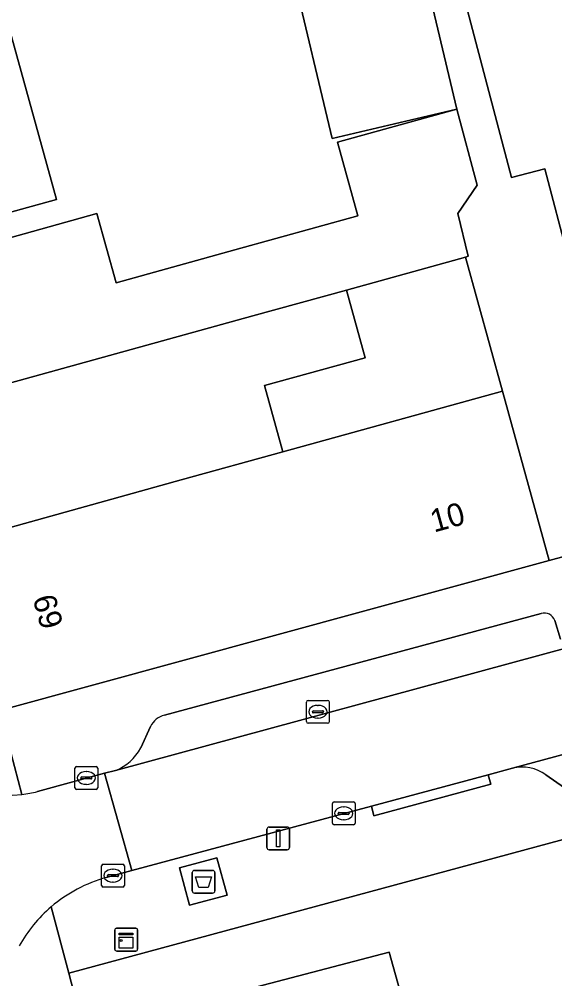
# Model space of a CAD drawing. Extents: x 159262 to 160143, y 383399 to 384319.
# Drawn here: x 159732.84 to 159756.29, y 383793.24 to 383835.3 of the extents above; entities that cross this region are included whole.
import ezdxf

# ---------------------------------------------------------------- set-up
doc = ezdxf.new("R2010")
doc.units = 0
for name, color, linetype in [('IMGEO_Afval_apart_plaats', 7, 'Continuous'), ('IMGEO_Erf', 7, 'Continuous'), ('IMGEO_Kast', 7, 'Continuous'), ('IMGEO_Kolk', 7, 'Continuous'), ('IMGEO_Lichtmast', 7, 'Continuous'), ('IMGEO_Pand', 7, 'Continuous'), ('IMGEO_Pand_nummerreeks', 7, 'Continuous'), ('IMGEO_Parkeervlak_open', 7, 'Continuous'), ('IMGEO_Rijbaan_lokaal_open', 7, 'Continuous'), ('IMGEO_Voetpad_gesloten', 7, 'Continuous'), ('IMGEO_Voetpad_open', 7, 'Continuous')]:
    doc.layers.add(name, color=color, linetype=linetype)

msp = doc.modelspace()

# ---------------------------------------------------------------- linework, layer by layer
at = {"layer": 'IMGEO_Afval_apart_plaats'}
for p, q in [((159740.416, 383797.096), (159740.416, 383797.896)), ((159740.416, 383797.896), (159740.416, 383797.096)), ((159740.516, 383797.996), (159741.306, 383797.996)), ((159741.306, 383797.996), (159740.516, 383797.996)), ((159741.406, 383797.896), (159741.406, 383797.096)), ((159741.406, 383797.096), (159741.406, 383797.896)), ((159741.306, 383796.996), (159740.516, 383796.996)), ((159740.516, 383796.996), (159741.306, 383796.996))]:
    msp.add_line(p, q, dxfattribs=at)
msp.add_lwpolyline([(159740.559, 383797.71), (159741.263, 383797.71), (159741.114, 383797.24), (159740.708, 383797.24), (159740.559, 383797.71)], dxfattribs=at)
for centre, start, end in [((159740.516, 383797.896), 90, 180), ((159740.516, 383797.896), 90, 180), ((159741.306, 383797.896), 0, 90), ((159741.306, 383797.896), 360, 90), ((159740.516, 383797.096), 180, 270), ((159740.516, 383797.096), 180, 270), ((159741.306, 383797.096), 270, 0), ((159741.306, 383797.096), 270, 0)]:
    msp.add_arc(centre, 0.1, start, end, dxfattribs=at)
at = {"layer": 'IMGEO_Erf'}
for points in [[(159744.807, 383837.396), (159745.327, 383837.519), (159743.998, 383843.131), (159741.854, 383842.624), (159741.439, 383844.377), (159734.82, 383842.786), (159730.508, 383841.75), (159730.553, 383841.586), (159731.396, 383838.535), (159732.499, 383834.542), (159734.47, 383827.405), (159731.396, 383826.556), (159726.576, 383825.224), (159726.867, 383824.191), (159731.687, 383825.522), (159736.244, 383826.781), (159737.08, 383823.754), (159742.275, 383825.189), (159747.666, 383826.678), (159746.771, 383829.916), (159751.997, 383831.361), (159751.996, 383831.365), (159746.541, 383830.073)], [(159752.377, 383824.875), (159747.164, 383823.434), (159747.985, 383820.462), (159743.579, 383819.246), (159744.381, 383816.342), (159754.001, 383818.999)]]:
    msp.add_lwpolyline(points, close=True, dxfattribs=at)
for points in [[(159750.904, 383841.626), (159754.397, 383828.364), (159755.849, 383828.746), (159757.927, 383820.856), (159760.336, 383821.494), (159758.602, 383828.03), (159761.79, 383828.876), (159764.977, 383829.722), (159766.721, 383823.149), (159769.021, 383823.759), (159771.32, 383824.37), (159769.601, 383830.851), (159772.809, 383831.702), (159771.253, 383837.61)], [(159776.518, 383804.726), (159735.007, 383793.487), (159735.682, 383790.908)], [(159735.831, 383790.947), (159749.034, 383794.406), (159750.32, 383789.806)]]:
    msp.add_lwpolyline(points, dxfattribs=at)
at = {"layer": 'IMGEO_Kast'}
for p, q in [((159737.025, 383794.533), (159737.025, 383795.374)), ((159737.025, 383795.374), (159737.025, 383794.533)), ((159737.1, 383795.458), (159737.941, 383795.458)), ((159737.941, 383795.458), (159737.1, 383795.458)), ((159738.025, 383795.383), (159738.025, 383794.542)), ((159738.025, 383794.542), (159738.025, 383795.383)), ((159737.95, 383794.458), (159737.109, 383794.458)), ((159737.109, 383794.458), (159737.95, 383794.458))]:
    msp.add_line(p, q, dxfattribs=at)
for points in [[(159737.22, 383795.248), (159737.82, 383795.248), (159737.82, 383795.163), (159737.22, 383795.163), (159737.22, 383795.248)], [(159737.22, 383795.073), (159737.82, 383795.073), (159737.82, 383794.584), (159737.22, 383794.584), (159737.22, 383795.073)]]:
    msp.add_lwpolyline(points, dxfattribs=at)
msp.add_circle((159737.304, 383794.922), 0.0377, dxfattribs=at)
for centre, start, end in [((159737.103, 383795.38), 92.4484, 184.2845), ((159737.103, 383795.38), 92.4484, 184.2845), ((159737.947, 383795.38), 2.4484, 94.2845), ((159737.947, 383795.38), 2.4484, 94.2845), ((159737.103, 383794.536), 182.4484, 274.2845), ((159737.103, 383794.536), 182.4484, 274.2845), ((159737.947, 383794.536), 272.4484, 4.2845), ((159737.947, 383794.536), 272.4484, 4.2845)]:
    msp.add_arc(centre, 0.0779, start, end, dxfattribs=at)
at = {"layer": 'IMGEO_Kolk'}
for p, q in [((159745.418, 383804.521), (159745.418, 383805.373)), ((159745.493, 383805.447), (159746.345, 383805.447)), ((159746.419, 383805.373), (159746.419, 383804.521)), ((159745.677, 383804.941), (159745.677, 383804.953)), ((159746.115, 383804.904), (159745.717, 383804.904)), ((159745.72, 383804.99), (159746.118, 383804.99)), ((159745.906, 383805.227), (159745.931, 383805.227)), ((159746.161, 383804.953), (159746.161, 383804.941)), ((159746.345, 383804.447), (159745.493, 383804.447)), ((159745.929, 383804.667), (159745.904, 383804.667)), ((159735.279, 383801.62), (159735.279, 383802.472)), ((159735.354, 383802.546), (159736.206, 383802.546)), ((159736.28, 383802.472), (159736.28, 383801.62)), ((159735.538, 383802.04), (159735.538, 383802.052)), ((159735.976, 383802.003), (159735.578, 383802.003)), ((159735.581, 383802.089), (159735.979, 383802.089)), ((159735.767, 383802.326), (159735.792, 383802.326)), ((159736.022, 383802.052), (159736.022, 383802.04)), ((159736.206, 383801.546), (159735.354, 383801.546)), ((159735.79, 383801.766), (159735.765, 383801.766)), ((159746.551, 383800.068), (159746.551, 383800.92)), ((159746.626, 383800.994), (159747.478, 383800.994)), ((159747.039, 383800.774), (159747.064, 383800.774)), ((159747.552, 383800.92), (159747.552, 383800.068)), ((159746.81, 383800.488), (159746.81, 383800.5)), ((159747.248, 383800.451), (159746.85, 383800.451)), ((159746.853, 383800.537), (159747.251, 383800.537)), ((159747.294, 383800.5), (159747.294, 383800.488)), ((159747.478, 383799.994), (159746.626, 383799.994)), ((159747.062, 383800.214), (159747.037, 383800.214)), ((159736.443, 383797.338), (159736.443, 383798.19)), ((159736.518, 383798.264), (159737.37, 383798.264)), ((159737.444, 383798.19), (159737.444, 383797.338)), ((159736.702, 383797.758), (159736.702, 383797.77)), ((159737.14, 383797.721), (159736.742, 383797.721)), ((159736.745, 383797.807), (159737.143, 383797.807)), ((159736.931, 383798.044), (159736.956, 383798.044)), ((159737.186, 383797.77), (159737.186, 383797.758)), ((159736.954, 383797.484), (159736.929, 383797.484)), ((159737.37, 383797.264), (159736.518, 383797.264))]:
    msp.add_line(p, q, dxfattribs=at)
for points in [[(159745.418, 383804.521), (159745.418, 383805.373)], [(159745.493, 383805.447), (159746.345, 383805.447)], [(159746.419, 383805.373), (159746.419, 383804.521)], [(159746.345, 383804.447), (159745.493, 383804.447)], [(159735.279, 383801.62), (159735.279, 383802.472)], [(159735.354, 383802.546), (159736.206, 383802.546)], [(159736.28, 383802.472), (159736.28, 383801.62)], [(159736.206, 383801.546), (159735.354, 383801.546)], [(159746.551, 383800.068), (159746.551, 383800.92)], [(159746.626, 383800.994), (159747.478, 383800.994)], [(159747.552, 383800.92), (159747.552, 383800.068)], [(159747.478, 383799.994), (159746.626, 383799.994)], [(159736.443, 383797.338), (159736.443, 383798.19)], [(159736.518, 383798.264), (159737.37, 383798.264)], [(159737.444, 383798.19), (159737.444, 383797.338)], [(159737.37, 383797.264), (159736.518, 383797.264)]]:
    msp.add_lwpolyline(points, dxfattribs=at)
for centre, radius, start, end in [((159745.495, 383805.371), 0.0765, 91.552, 178.448), ((159745.495, 383805.371), 0.0765, 91.552, 178.448), ((159746.343, 383805.371), 0.0765, 1.552, 88.448), ((159746.343, 383805.371), 0.0765, 1.552, 88.448), ((159745.717, 383804.95), 0.0403, 85.8775, 175.7526), ((159745.714, 383804.94), 0.0366, 178.938, 274.7102), ((159746.118, 383804.947), 0.043, 264.8664, 352.4533), ((159746.122, 383804.952), 0.0386, 1.7309, 96.639), ((159745.495, 383804.523), 0.0765, 181.552, 268.448), ((159745.495, 383804.523), 0.0765, 181.552, 268.448), ((159746.343, 383804.523), 0.0765, 271.552, 358.448), ((159746.343, 383804.523), 0.0765, 271.552, 358.448), ((159735.356, 383802.47), 0.0765, 91.552, 178.448), ((159735.356, 383802.47), 0.0765, 91.552, 178.448), ((159736.204, 383802.47), 0.0765, 1.552, 88.448), ((159736.204, 383802.47), 0.0765, 1.552, 88.448), ((159735.578, 383802.049), 0.0403, 85.8775, 175.7526), ((159735.575, 383802.039), 0.0366, 178.938, 274.7102), ((159735.979, 383802.046), 0.043, 264.8664, 352.4533), ((159735.983, 383802.051), 0.0386, 1.7309, 96.639), ((159735.356, 383801.622), 0.0765, 181.552, 268.448), ((159735.356, 383801.622), 0.0765, 181.552, 268.448), ((159736.204, 383801.622), 0.0765, 271.552, 358.448), ((159736.204, 383801.622), 0.0765, 271.552, 358.448), ((159746.628, 383800.918), 0.0765, 91.552, 178.448), ((159746.628, 383800.918), 0.0765, 91.552, 178.448), ((159747.476, 383800.918), 0.0765, 1.552, 88.448), ((159747.476, 383800.918), 0.0765, 1.552, 88.448), ((159746.85, 383800.497), 0.0403, 85.8775, 175.7526), ((159746.847, 383800.487), 0.0366, 178.938, 274.7102), ((159747.251, 383800.494), 0.043, 264.8664, 352.4533), ((159747.255, 383800.499), 0.0386, 1.7309, 96.639), ((159746.628, 383800.07), 0.0765, 181.552, 268.448), ((159746.628, 383800.07), 0.0765, 181.552, 268.448), ((159747.476, 383800.07), 0.0765, 271.552, 358.448), ((159747.476, 383800.07), 0.0765, 271.552, 358.448), ((159736.52, 383798.188), 0.0765, 91.552, 178.448), ((159736.52, 383798.188), 0.0765, 91.552, 178.448), ((159737.368, 383798.188), 0.0765, 1.552, 88.448), ((159737.368, 383798.188), 0.0765, 1.552, 88.448), ((159736.742, 383797.767), 0.0403, 85.8775, 175.7526), ((159736.739, 383797.757), 0.0366, 178.938, 274.7102), ((159737.143, 383797.764), 0.043, 264.8664, 352.4533), ((159737.147, 383797.769), 0.0386, 1.7309, 96.639), ((159736.52, 383797.34), 0.0765, 181.552, 268.448), ((159736.52, 383797.34), 0.0765, 181.552, 268.448), ((159737.368, 383797.34), 0.0765, 271.552, 358.448), ((159737.368, 383797.34), 0.0765, 271.552, 358.448)]:
    msp.add_arc(centre, radius, start, end, dxfattribs=at)
for centre, major_axis, ratio, start_param, end_param in [((159745.905, 383804.947), (-0.387, 0.002), 0.722429, 4.712389, 7.853982), ((159745.93, 383804.947), (-0.39, 0.002), 0.717154, 1.570796, 4.712389), ((159735.766, 383802.046), (-0.387, 0.002), 0.722429, 4.712389, 7.853982), ((159735.791, 383802.046), (-0.39, 0.002), 0.717154, 1.570796, 4.712389), ((159747.038, 383800.494), (-0.387, 0.002), 0.722429, 4.712389, 7.853982), ((159747.063, 383800.494), (-0.39, 0.002), 0.717154, 1.570796, 4.712389), ((159736.93, 383797.764), (-0.387, 0.002), 0.722429, 4.712389, 7.853982), ((159736.955, 383797.764), (-0.39, 0.002), 0.717154, 1.570796, 4.712389)]:
    msp.add_ellipse(centre, major_axis=major_axis, ratio=ratio, start_param=start_param, end_param=end_param, dxfattribs=at)
at = {"layer": 'IMGEO_Lichtmast'}
for p, q in [((159743.782, 383799.896), (159744.572, 383799.896)), ((159744.572, 383799.896), (159743.782, 383799.896)), ((159743.682, 383798.996), (159743.682, 383799.796)), ((159743.682, 383799.796), (159743.682, 383798.996)), ((159744.672, 383799.796), (159744.672, 383798.996)), ((159744.672, 383798.996), (159744.672, 383799.796)), ((159744.572, 383798.896), (159743.782, 383798.896)), ((159743.782, 383798.896), (159744.572, 383798.896))]:
    msp.add_line(p, q, dxfattribs=at)
msp.add_lwpolyline([(159744.102, 383799.771), (159744.252, 383799.771), (159744.252, 383799.021), (159744.102, 383799.021), (159744.102, 383799.771)], dxfattribs=at)
for centre, start, end in [((159743.782, 383799.796), 90, 180), ((159743.782, 383799.796), 90, 180), ((159744.572, 383799.796), 0, 90), ((159744.572, 383799.796), 360, 90), ((159743.782, 383798.996), 180, 270), ((159743.782, 383798.996), 180, 270), ((159744.572, 383798.996), 270, 0), ((159744.572, 383798.996), 270, 0)]:
    msp.add_arc(centre, 0.1, start, end, dxfattribs=at)
at = {"layer": 'IMGEO_Pand'}
for points in [[(159750.262, 383838.688), (159745.327, 383837.519), (159744.807, 383837.396), (159746.541, 383830.073), (159751.996, 383831.365)], [(159724.606, 383832.359), (159726.576, 383825.224), (159731.396, 383826.556), (159734.47, 383827.405), (159732.499, 383834.542)], [(159736.244, 383826.781), (159731.687, 383825.522), (159726.867, 383824.191), (159728.446, 383818.261), (159743.073, 383822.303), (159747.164, 383823.434), (159752.377, 383824.875), (159752.504, 383824.91), (159752.041, 383826.793), (159752.9, 383828.036), (159751.997, 383831.361), (159746.771, 383829.916), (159747.666, 383826.678), (159742.275, 383825.189), (159737.08, 383823.754)], [(159743.579, 383819.246), (159747.985, 383820.462), (159747.164, 383823.434), (159743.073, 383822.303), (159728.446, 383818.261), (159730.019, 383812.354), (159739.926, 383815.112), (159744.381, 383816.342)], [(159754.001, 383818.999), (159744.381, 383816.342), (159739.926, 383815.112), (159730.019, 383812.354), (159731.977, 383805.001), (159756.052, 383811.573)], [(159739.8, 383780.511), (159751.09, 383783.782), (159749.462, 383789.593), (159750.32, 383789.806), (159749.034, 383794.406), (159735.831, 383790.947), (159735.682, 383790.908), (159738.646, 383780.223), (159738.828, 383780.259)]]:
    msp.add_lwpolyline(points, close=True, dxfattribs=at)
at = {"layer": 'IMGEO_Parkeervlak_open'}
for points in [[(159755.695, 383809.256), (159739.201, 383804.798)], [(159756.539, 383808.134), (159756.292, 383808.948)], [(159737.05, 383802.372), (159757.045, 383807.806)], [(159763.42, 383804.901), (159754.435, 383802.471)], [(159738.589, 383804.304), (159738.161, 383803.36)], [(159755.9, 383802.187), (159756.711, 383801.617)]]:
    msp.add_lwpolyline(points, dxfattribs=at)
for centre, radius, start, end in [((159755.829, 383808.783), 0.492, 19.6225, 105.7979), ((159739.432, 383803.885), 0.942, 104.2239, 153.5963), ((159736.236, 383804.406), 2.191, 291.8126, 331.4801), ((159754.86, 383800.744), 1.779, 54.2284, 103.8294)]:
    msp.add_arc(centre, radius, start, end, dxfattribs=at)
at = {"layer": 'IMGEO_Rijbaan_lokaal_open'}
msp.add_lwpolyline([(159769.839, 383806.637), (159770.158, 383806.723), (159775.1, 383808.06), (159778.473, 383808.972), (159777.31, 383813.318), (159762.932, 383809.399), (159757.045, 383807.806), (159737.05, 383802.372), (159736.568, 383802.249), (159737.771, 383797.988), (159748.262, 383800.807), (159753.374, 383802.176), (159754.435, 383802.471), (159763.42, 383804.901)], close=True, dxfattribs=at)
msp.add_lwpolyline([(159736.65, 383797.685), (159737.771, 383797.988), (159736.568, 383802.249), (159733.637, 383801.449)], dxfattribs=at)
for centre, radius, start, end in [((159732.488, 383805.768), 4.47, 198.2818, 276.0096), ((159732.474, 383805.833), 4.536, 276.1039, 284.861), ((159738.365, 383791.587), 6.335, 105.7077, 130.5953), ((159738.372, 383791.588), 6.339, 130.6508, 150.8031)]:
    msp.add_arc(centre, radius, start, end, dxfattribs=at)
at = {"layer": 'IMGEO_Voetpad_gesloten'}
msp.add_lwpolyline([(159741.497, 383798.549), (159739.855, 383798.105), (159740.299, 383796.464), (159741.94, 383796.907)], close=True, dxfattribs=at)
at = {"layer": 'IMGEO_Voetpad_open'}
for points in [[(159750.262, 383838.688), (159751.996, 383831.365), (159751.997, 383831.361), (159752.9, 383828.036), (159752.041, 383826.793), (159752.504, 383824.91), (159752.377, 383824.875), (159754.001, 383818.999), (159756.052, 383811.573), (159760.083, 383812.67), (159757.927, 383820.856), (159755.849, 383828.746), (159754.397, 383828.364), (159750.904, 383841.626)], [(159807.933, 383821.6), (159809.783, 383822.128), (159811.373, 383822.538), (159810.41, 383826.285), (159798.168, 383822.992), (159783.539, 383819.032), (159782.255, 383818.684), (159776.639, 383817.16), (159771.151, 383815.672), (159765.66, 383814.182), (159760.083, 383812.67), (159756.052, 383811.573), (159731.977, 383805.001), (159732.956, 383801.323)], [(159732.956, 383801.323), (159731.977, 383805.001), (159730.019, 383812.354)], [(159739.201, 383804.798), (159755.695, 383809.256)], [(159756.292, 383808.948), (159756.539, 383808.134)], [(159734.243, 383796.397), (159735.007, 383793.487), (159776.518, 383804.726)], [(159738.161, 383803.36), (159738.589, 383804.304)], [(159733.637, 383801.449), (159736.568, 383802.249), (159737.05, 383802.372)], [(159754.435, 383802.471), (159753.374, 383802.176), (159753.488, 383801.767), (159748.365, 383800.381), (159748.262, 383800.807), (159737.771, 383797.988), (159736.65, 383797.685)], [(159756.711, 383801.617), (159755.9, 383802.187)], [(159735.682, 383790.908), (159735.007, 383793.487), (159734.243, 383796.397)]]:
    msp.add_lwpolyline(points, dxfattribs=at)
for points in [[(159753.374, 383802.176), (159748.262, 383800.807), (159748.365, 383800.381), (159753.488, 383801.767)], [(159741.94, 383796.907), (159740.299, 383796.464), (159739.855, 383798.105), (159741.497, 383798.549)]]:
    msp.add_lwpolyline(points, close=True, dxfattribs=at)
for centre, radius, start, end in [((159755.829, 383808.783), 0.492, 19.6225, 105.7979), ((159739.432, 383803.885), 0.942, 104.2239, 153.5963), ((159732.488, 383805.768), 4.47, 198.2818, 276.0096), ((159736.236, 383804.406), 2.191, 291.8126, 331.4801), ((159754.86, 383800.744), 1.779, 54.2284, 103.8294), ((159732.474, 383805.833), 4.536, 276.1039, 284.861), ((159738.365, 383791.587), 6.335, 105.7077, 130.5953), ((159738.372, 383791.588), 6.339, 130.6508, 150.8031)]:
    msp.add_arc(centre, radius, start, end, dxfattribs=at)

# ---------------------------------------------------------------- texts
at = {"layer": 'IMGEO_Pand_nummerreeks'}
for s, rotation, p in [('10', 15.3495, (159751.001, 383812.8)), ('69', 285.4353, (159733.421, 383809.925))]:
    msp.add_text(s, height=1, rotation=rotation, dxfattribs=at).set_placement(p)

doc.saveas('drawing.dxf')
